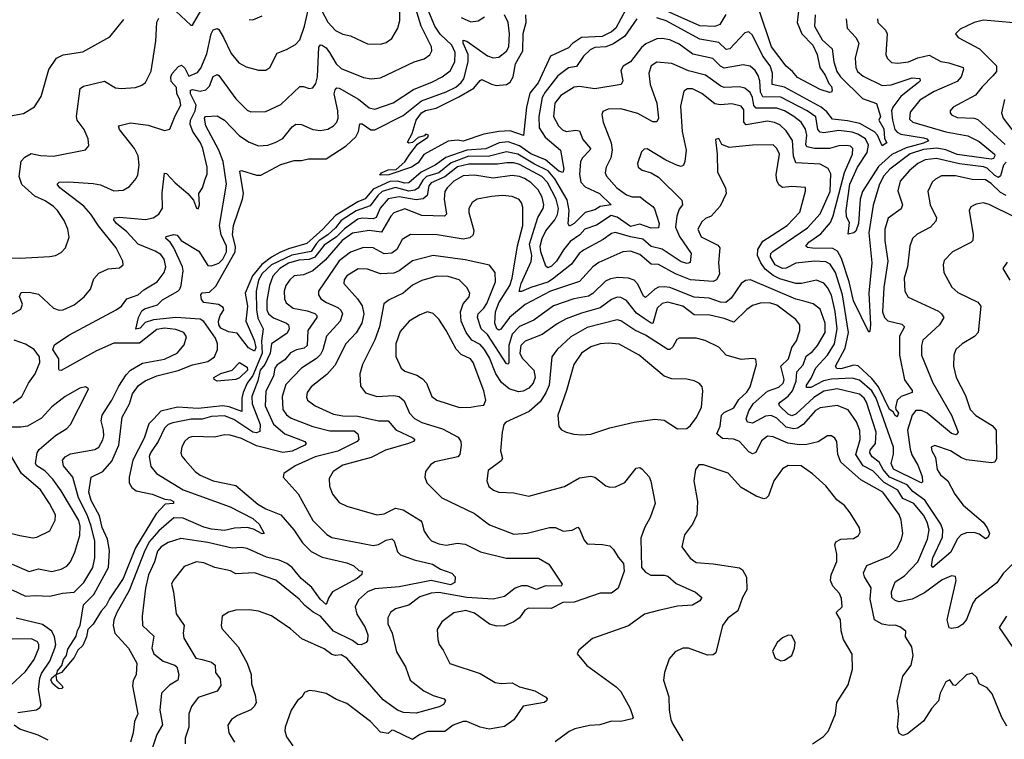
# Model space of a CAD drawing. Extents: x 1443846 to 1577407, y 839182 to 927291.
# Tile 444 of 535: x 1528784 to 1534025, y 913360 to 917190. Entities that reach past the tile are written whole.
import ezdxf

# ---------------------------------------------------------------- set-up
doc = ezdxf.new("R2010")
doc.units = 0

msp = doc.modelspace()

# ---------------------------------------------------------------- linework, layer by layer
at = {"layer": '0CON20XD'}
for points in [[(1533183.6, 917195), (1533189.1, 917145), (1533235, 917095.6), (1533251.8, 917065), (1533232, 916985), (1533234.6, 916935), (1533244.8, 916914.8), (1533275, 916889.3), (1533375, 916839.6), (1533422.5, 916842.5), (1533535, 916880.5), (1533575, 916877.5), (1533577.3, 916865), (1533568.8, 916855), (1533503.7, 916805), (1533475, 916781.1), (1533432.8, 916725), (1533424.3, 916705), (1533429.4, 916655), (1533443.3, 916605), (1533455, 916590.4), (1533475, 916580.5), (1533595, 916560.4), (1533612.9, 916555), (1533621.4, 916545), (1533595, 916531.9), (1533502.3, 916507.7), (1533427.2, 916472.8), (1533355, 916409), (1533270.2, 916275), (1533258, 916235), (1533249.2, 916105), (1533235.2, 916064.8), (1533225, 916055.5), (1533195, 916048.8), (1533200.6, 916110.6), (1533185, 916140), (1533182.9, 916175), (1533202.6, 916315), (1533244.3, 916405), (1533295, 916483.5), (1533302.8, 916522.8), (1533285.7, 916555.7), (1533245, 916580.6), (1533215, 916591), (1533145, 916599.7), (1533065, 916587.8), (1533045, 916591.1), (1533033.2, 916605), (1533022.4, 916672.4), (1532976.5, 916705), (1532835, 916776.8), (1532739.3, 916779.3), (1532728.1, 916805), (1532723.7, 916863.7), (1532715, 916892.2), (1532699.1, 916919.1), (1532672.4, 916942.4), (1532635, 916949.6), (1532535, 916931.4), (1532515, 916941.8), (1532474, 916984), (1532367, 917007), (1532295, 917059.2), (1532245, 917083.5), (1532205, 917090.3), (1532175, 917087.2), (1532118, 917062), (1532095, 917041.8), (1532035, 916965.5), (1531996.7, 916943.3), (1531985, 916920), (1531994.2, 916865), (1531985.5, 916844.5), (1531845, 916821.4), (1531765, 916834.2), (1531735, 916830.3), (1531665, 916786.2), (1531633.1, 916745), (1531626.5, 916675), (1531652.5, 916625), (1531674, 916604), (1531694, 916595), (1531745, 916601.4), (1531765, 916597.5), (1531781.6, 916551.6), (1531822.3, 916505), (1531820, 916495), (1531780, 916455), (1531769.7, 916435), (1531763.5, 916366.5), (1531771.6, 916325), (1531795, 916301), (1531870.7, 916265), (1531932.9, 916205), (1531875, 916196.2), (1531845, 916178.4), (1531795, 916163.5), (1531735, 916104.7), (1531711.2, 916091.2), (1531703.2, 916103.2), (1531708.9, 916175), (1531698.6, 916231.4), (1531633, 916343), (1531598, 916385), (1531525, 916420.3), (1531435.8, 916475), (1531375, 916487), (1531277.4, 916462.6), (1531175, 916464.3), (1531081.2, 916428.8), (1531015, 916375.1), (1530950.3, 916355), (1530929.9, 916335), (1530905, 916293.6), (1530888.3, 916281.8), (1530855, 916277.4), (1530785, 916296.8), (1530713, 916275), (1530690, 916255), (1530650.2, 916199.8), (1530575, 916173.2), (1530495, 916120.4), (1530465, 916081.8), (1530423.8, 916045), (1530377.9, 916015), (1530365, 915998.9), (1530335, 915956.8), (1530233, 915937), (1530124.1, 915885), (1530075, 915839.8), (1530055, 915804.2), (1530042.6, 915745), (1530044.3, 915645), (1530051.2, 915601.2), (1530080.9, 915545), (1530070.7, 915479.3), (1530075.6, 915415), (1530025, 915296.6), (1529995.8, 915255), (1529974.1, 915205), (1529966.1, 915175), (1529966.5, 915105), (1529899.6, 915129.6), (1529865, 915135.4), (1529735, 915119.8), (1529625, 915127.1), (1529535, 915105.7), (1529499.1, 915065), (1529472, 915038), (1529447.1, 914963), (1529387.3, 914845), (1529367.4, 914755), (1529367.5, 914725), (1529380.5, 914700.5), (1529405, 914681.8), (1529488.8, 914665), (1529557.5, 914637.5), (1529587.1, 914635), (1529602.9, 914625), (1529602.9, 914615), (1529558.1, 914611.9), (1529509.9, 914560.1), (1529400.7, 914379.3), (1529334.8, 914215), (1529261.7, 914108.3), (1529245, 914072.1), (1529217.8, 914042.2), (1529175, 913972.5), (1529146.9, 913945), (1529139.6, 913905), (1529120.9, 913859.1), (1529094.4, 913835), (1529074.4, 913795), (1529006.9, 913715), (1528977.5, 913702.5), (1528980.6, 913675), (1529010.8, 913645), (1529014, 913635), (1529009.5, 913630.5), (1528995, 913628.1), (1528985, 913633.3), (1528960.5, 913655), (1528950, 913675), (1528955, 913687.8), (1528981.7, 913708.3), (1528984.8, 913725), (1529007.8, 913752.2), (1529017.8, 913785), (1529033.8, 913806.2), (1529040.3, 913839.7), (1529085, 913908), (1529091.6, 913938.4), (1529106.2, 913965), (1529123.6, 914075), (1529179.5, 914130.5), (1529257.1, 914275), (1529262.3, 914365), (1529251.4, 914425), (1529222.8, 914487.2), (1529209.9, 914549.9), (1529165, 914630), (1529151.8, 914675), (1529165.5, 914754.5), (1529226.2, 914785), (1529275, 914839.7), (1529311.6, 914925), (1529329.7, 915075), (1529368, 915145), (1529385, 915198.2), (1529416.8, 915243.2), (1529453, 915267), (1529515.1, 915294.9), (1529627.5, 915322.5), (1529705, 915352.7), (1529785, 915370), (1529820.4, 915395), (1529836.7, 915435), (1529837.5, 915465), (1529827, 915495), (1529765, 915583.2), (1529745, 915595.2), (1529615, 915604.6), (1529497.3, 915592.7), (1529451.5, 915578.5), (1529425, 915547.8), (1529401.9, 915541.9), (1529417.5, 915605), (1529435, 915641.2), (1529448.7, 915651.3), (1529494.2, 915664.3), (1529517.3, 915672.7), (1529545, 915698), (1529625.4, 915745), (1529636.6, 915755), (1529644.3, 915775), (1529654, 915854), (1529650.8, 915875), (1529605.6, 915975.6), (1529585, 916006.5), (1529562.5, 916025), (1529563.5, 916036.5), (1529605, 916047.1), (1529623.1, 916043.1), (1529644.6, 916014.6), (1529737.8, 915957.8), (1529785, 915881.2), (1529805, 915879.6), (1529845, 915894), (1529865, 915915.7), (1529885.4, 915955), (1529885.4, 915985), (1529857.5, 916045), (1529848.5, 916095), (1529885.5, 916314.5), (1529866.8, 916435), (1529845.1, 916495.1), (1529775, 916624.4), (1529768.3, 916665), (1529773.1, 916675), (1529835, 916678.6), (1529875, 916655.5), (1529955, 916571.3), (1530005, 916537.5), (1530055, 916518.9), (1530105, 916521.8), (1530145, 916535.4), (1530185, 916558.2), (1530235, 916620), (1530255, 916634.5), (1530285, 916632.3), (1530345, 916606.2), (1530385, 916600.9), (1530425, 916607.5), (1530454.7, 916625.3), (1530472.5, 916645), (1530479.2, 916665), (1530477.2, 916705), (1530458.9, 916795), (1530462.8, 916817.2), (1530473.3, 916826.7), (1530485, 916825.3), (1530587.7, 916767.7), (1530645, 916720.4), (1530675, 916714), (1530772.2, 916747.8), (1530881, 916819), (1530981.3, 916858.7), (1531032.7, 916885), (1531075, 916918.2), (1531101.2, 916965), (1531101.7, 917015), (1531084.8, 917055), (1531023, 917113), (1530993.5, 917155), (1530920.6, 917330.6)], [(1528745, 914155.8), (1528815, 914120.9), (1528865.8, 914125.8), (1528945, 914122.4), (1529012.5, 914137.5), (1529075, 914143), (1529125, 914194.7), (1529173.8, 914275), (1529184.4, 914325.6), (1529184.5, 914415), (1529164.6, 914495), (1529144.3, 914555), (1529096.8, 914645), (1529067.5, 914755), (1529017.2, 914815), (1529011.6, 914845), (1529026.9, 914863.1), (1529055, 914878.4), (1529185, 914902.5), (1529205, 914914.3), (1529226.5, 914953.5), (1529231.4, 914975), (1529230.6, 915005), (1529217.6, 915055), (1529223.5, 915085), (1529275.3, 915165), (1529311.2, 915238.8), (1529350.5, 915299.5), (1529374.8, 915325.2), (1529438.7, 915361.3), (1529555, 915382.7), (1529622.2, 915415), (1529660.5, 915459.5), (1529671.5, 915501.5), (1529658.1, 915525), (1529615, 915541), (1529555, 915548.3), (1529515, 915540.3), (1529421.2, 915468.8), (1529285, 915468.3), (1529193.1, 915426.9), (1529005, 915322.2), (1528995, 915324), (1528992.2, 915332.2), (1528993.4, 915385), (1528961.1, 915435), (1528970, 915460), (1529045, 915510), (1529298.6, 915645), (1529325.6, 915665), (1529354.2, 915705), (1529414.4, 915725), (1529445, 915752.3), (1529516.5, 915795), (1529552.7, 915845), (1529561.4, 915875), (1529553.2, 915915), (1529535, 915939.7), (1529505, 915958.6), (1529415.1, 915995.1), (1529355, 916061.2), (1529299.6, 916105), (1529285.8, 916125), (1529286.7, 916135), (1529315, 916139.1), (1529454.2, 916125.8), (1529495, 916136), (1529525, 916154.6), (1529543.8, 916186.2), (1529542, 916268), (1529555, 916373.3), (1529565, 916371.2), (1529611.2, 916321.2), (1529680, 916265), (1529708.9, 916228.9), (1529725, 916186.7), (1529735, 916183.8), (1529740.8, 916205), (1529738.6, 916265), (1529758, 916295), (1529771.2, 916341.2), (1529781.7, 916368.3), (1529781.8, 916405), (1529760, 916505), (1529747.6, 916535), (1529705.6, 916595), (1529692.5, 916632.5), (1529693.5, 916655), (1529718.4, 916705), (1529722.8, 916735), (1529694.2, 916795), (1529693.7, 916815), (1529705, 916818.5), (1529745, 916809.8), (1529775, 916816.4), (1529794.5, 916835.5), (1529815, 916888.1), (1529835, 916898.9), (1529845, 916893.1), (1529935, 916768.2), (1529995, 916708.9), (1530015, 916699.5), (1530095, 916700.4), (1530175, 916738.5), (1530275, 916834.4), (1530295, 916834.4), (1530325, 916822.9), (1530345, 916827.5), (1530359.8, 916850.2), (1530368.8, 916885), (1530376.7, 917043.3), (1530385, 917055.7), (1530395, 917054.5), (1530415, 917040.8), (1530434.1, 917015), (1530468.9, 916955), (1530495, 916930), (1530615, 916881.5), (1530655, 916874.6), (1530705, 916881.2), (1530884, 916965), (1530938.1, 916981.9), (1530967.4, 917002.6), (1530977.8, 917025), (1530976.2, 917045), (1530921.7, 917155), (1530878.6, 917295)], [(1529215, 916310.7), (1529285, 916279.6), (1529335, 916282.2), (1529368, 916302), (1529404.6, 916345.4), (1529413.3, 916365), (1529421.1, 916415), (1529415, 916466), (1529395, 916504.4), (1529315.6, 916605), (1529310, 916625), (1529375, 916641.1), (1529468.8, 916628.8), (1529555, 916600), (1529583.4, 916606.6), (1529611.9, 916678.1), (1529642.7, 916735), (1529637.4, 916765), (1529621.6, 916795), (1529619.7, 916829.7), (1529591, 916861), (1529589.2, 916885), (1529595.8, 916904.2), (1529629.9, 916940.1), (1529645, 916947.5), (1529662.6, 916932.6), (1529685, 916890), (1529731.1, 916908.9), (1529748.6, 916931.4), (1529781.3, 917008.7), (1529804.4, 917115), (1529815, 917135.6), (1529835, 917143.1), (1529845, 917136.9), (1529869.2, 917095), (1529910.4, 917010.4), (1529950.2, 916960.2), (1529989.4, 916939.4), (1530055, 916920.6), (1530095, 916921.4), (1530115.4, 916934.6), (1530155, 917012.5), (1530205, 917030.6), (1530251.7, 917058.3), (1530275, 917082.5), (1530300.7, 917155), (1530325, 917264)], [(1529615, 917234.7), (1529695, 917161.2), (1529705, 917161.2), (1529761, 917259)], [(1530375, 917271.5), (1530425, 917177.3), (1530465, 917132.7), (1530505, 917113.6), (1530545, 917104.4), (1530635, 917060.6), (1530705, 917060), (1530735, 917068.9), (1530765, 917089.2), (1530796.7, 917145), (1530807.1, 917185), (1530808, 917235)], [(1528635.5, 915924.5), (1528785, 915921.5), (1528945, 915928.9), (1528975, 915934.3), (1529005, 915950), (1529027.5, 915975), (1529046.8, 916033.2), (1529040, 916075), (1529020.7, 916120.7), (1528985.6, 916175), (1528964.3, 916195), (1528920.6, 916225), (1528865, 916250), (1528795, 916313.5), (1528781.8, 916355), (1528792.9, 916437.1), (1528811.7, 916458.3), (1528845, 916477.3), (1528895, 916467.3), (1528965, 916463.8), (1529135, 916498), (1529152, 916518), (1529149.2, 916555), (1529126.7, 916605), (1529090.5, 916655), (1529086.4, 916675), (1529106, 916824), (1529124.1, 916835.9), (1529235, 916863.5), (1529295, 916828.1), (1529325, 916824.4), (1529400.3, 916829.7), (1529435, 916840.8), (1529454.4, 916855.6), (1529483.6, 916916.4), (1529509.2, 917075), (1529514, 917176), (1529525, 917198.5)], [(1533350.9, 917195), (1533351.5, 917175), (1533392.7, 917135), (1533402.7, 917115), (1533395.6, 917005), (1533401.1, 916985), (1533425, 916961.8), (1533459.2, 916959.2), (1533515, 916965.2), (1533565, 916987.1), (1533625, 917001.2), (1533687.7, 916967.7), (1533730.6, 916960.6), (1533805.6, 916935), (1533808.8, 916925), (1533795.4, 916885), (1533775, 916861.3), (1533651.7, 916808.3), (1533575, 916761.3), (1533525, 916697.8), (1533520.5, 916660.5), (1533538.8, 916645), (1533715, 916592.9), (1533831, 916571), (1533892.1, 916542.1), (1533972.8, 916475), (1533975.8, 916465), (1533968.5, 916451.5), (1533955, 916447.7), (1533775, 916472.7), (1533715, 916497.6), (1533666.2, 916506.2), (1533595, 916499.6), (1533524.3, 916475.7), (1533416.3, 916395), (1533385, 916359.5), (1533361.5, 916315), (1533327.8, 916202.2), (1533304.8, 916055), (1533321, 915895), (1533303.8, 915735), (1533312.5, 915567.5), (1533309.5, 915530.5), (1533305, 915526.7), (1533223, 915693), (1533199.1, 915795), (1533159, 915919), (1533137.1, 915957.1), (1533112.5, 915972.5), (1533004.5, 915974.5), (1532977.9, 915977.9), (1532969.2, 915985), (1532985.5, 916005), (1533049.2, 916050.8), (1533099.7, 916110.3), (1533114.3, 916145.7), (1533174, 916376), (1533217.2, 916475), (1533219.6, 916505), (1533206.1, 916516.1), (1533185, 916520), (1533145, 916517.8), (1533095, 916503.5), (1533015, 916505.2), (1532975, 916514), (1532968.8, 916525), (1532974.1, 916575), (1532967.8, 916607.8), (1532944.3, 916644.3), (1532905.3, 916675), (1532856.2, 916705), (1532815, 916718.6), (1532705, 916719.1), (1532692.8, 916732.8), (1532685.4, 916775), (1532673.2, 916803.2), (1532645, 916826), (1532615, 916832.9), (1532535, 916828.2), (1532516.2, 916836.2), (1532434.8, 916894.8), (1532345, 916917), (1532255, 916957.6), (1532175, 916963.2), (1532146.2, 916943.8), (1532132.8, 916905), (1532140.6, 916845), (1532176.3, 916745), (1532183.8, 916666.2), (1532175, 916645.7), (1532155, 916646.2), (1532075, 916689.8), (1531985, 916716), (1531916.4, 916713.6), (1531888.1, 916701.9), (1531882.9, 916685), (1531890, 916645), (1531933.2, 916535), (1531938.2, 916495), (1531931.8, 916455), (1531905.3, 916404.7), (1531901.5, 916375), (1531907.1, 916357.1), (1531962.7, 916295), (1532015, 916257.2), (1532045, 916247.4), (1532087.8, 916247.8), (1532115, 916223.2), (1532154.5, 916195), (1532162.6, 916182.6), (1532188.4, 916105), (1532185, 916081.9), (1532145, 916080.4), (1532085, 916102.4), (1532035, 916089), (1531965, 916138.2), (1531932, 916148), (1531855, 916096), (1531792.6, 916075), (1531765.4, 916044.6), (1531715, 916010), (1531678.5, 915965), (1531641.8, 915905), (1531615, 915878.9), (1531595, 915868.8), (1531585, 915878), (1531558.2, 915955), (1531554.5, 915985), (1531565.4, 916025), (1531585, 916065.3), (1531633.7, 916125), (1531647.3, 916152.7), (1531651.6, 916185), (1531640.1, 916235), (1531593.6, 916323.6), (1531563.5, 916355), (1531445, 916419.9), (1531415, 916428.6), (1531377.9, 916427.9), (1531328.4, 916421.6), (1531175, 916420.4), (1531115, 916407.1), (1531047, 916353), (1530975, 916321.5), (1530961.6, 916305), (1530952.8, 916255), (1530932.8, 916237.2), (1530895, 916231.5), (1530805, 916247.8), (1530745, 916235.6), (1530703.9, 916186.1), (1530682.2, 916137.8), (1530665, 916129.9), (1530606.7, 916133.3), (1530585, 916127.4), (1530512.7, 916077.3), (1530470, 916035), (1530405, 915989.1), (1530355, 915926.6), (1530325, 915912.8), (1530270.8, 915909.2), (1530215, 915894.3), (1530169.4, 915865), (1530131, 915825), (1530114.2, 915775), (1530100.7, 915695), (1530100.2, 915645), (1530108.9, 915625), (1530135, 915603.1), (1530204.1, 915574.1), (1530215.4, 915565), (1530219.3, 915545), (1530207.7, 915522.3), (1530124.9, 915465.1), (1530118.1, 915415), (1530089.9, 915355), (1530064.9, 915325), (1530052.3, 915267.7), (1530020, 915185), (1530021.8, 915145), (1530064, 915035), (1530062.4, 914997.6), (1530045, 914991), (1530025, 914995.4), (1529925, 915062.1), (1529875, 915080.8), (1529805, 915077.6), (1529755, 915063.5), (1529697, 915063), (1529599.4, 915045), (1529574.8, 915035.2), (1529555, 915015.4), (1529521.6, 914945), (1529480.3, 914885), (1529473.1, 914865), (1529482.4, 914812.4)], [(1531053.1, 916456.9), (1530995, 916415.8), (1530921.5, 916378.5), (1530855, 916321.1), (1530835, 916319.6), (1530795, 916329.9), (1530755, 916328.6), (1530665, 916288.4), (1530622.7, 916237.3), (1530585, 916220.5), (1530465, 916147.7), (1530398.4, 916075), (1530312, 915998), (1530215, 915970.5), (1530169.4, 915950.6), (1530123.8, 915926.2), (1530072.8, 915887.2), (1530024, 915826), (1529985.2, 915735), (1529996.2, 915665), (1529988, 915585), (1530032, 915485), (1530040.7, 915445), (1530035, 915426.2), (1530002.8, 915442.8), (1529942.3, 915522.3), (1529895, 915529.2), (1529855, 915548.8), (1529844.1, 915565), (1529842.5, 915585), (1529850.9, 915615), (1529870.9, 915645), (1529868.1, 915658.1), (1529843.4, 915673.4), (1529765, 915684.4), (1529751.3, 915701.3), (1529748.6, 915725), (1529755, 915735.5), (1529795, 915740), (1529827.7, 915772.3), (1529931.4, 915955), (1529932.2, 915982.2), (1529917.8, 916045), (1529921.7, 916095), (1529970.3, 916235), (1529975.3, 916265), (1529956, 916384), (1529965, 916387.1), (1530045, 916362.5), (1530068.3, 916361.8), (1530175, 916418.4), (1530245, 916441.1), (1530285, 916440.9), (1530321.5, 916448.5), (1530415, 916450), (1530522.3, 916517.7), (1530573.2, 916566.8), (1530587.1, 916595), (1530595, 916635.5), (1530606.7, 916635), (1530653, 916603), (1530675, 916604), (1530825, 916679.7), (1530922.5, 916757.5), (1531055, 916805.5), (1531105, 916831.5), (1531134.8, 916855), (1531148.6, 916875), (1531171, 916965), (1531172.2, 917005), (1531145.4, 917065), (1531145, 917081.2), (1531165, 917076.5), (1531275, 916998.2), (1531305, 916987.3), (1531335, 916991.1), (1531375, 917022.5), (1531388.8, 917045), (1531391.6, 917115), (1531384.7, 917175.3), (1531364.7, 917215)], [(1530005, 917190.8), (1530025, 917188.8), (1530075, 917210)], [(1532011.3, 917245), (1531957.3, 917145), (1531933.9, 917125), (1531885, 917101), (1531775.2, 917094.8), (1531727, 917063), (1531705, 917039.5), (1531609.5, 916995), (1531545, 916853.8), (1531500.6, 916799.4), (1531482.1, 916725), (1531466.9, 916573.1), (1531395, 916597.6), (1531335, 916594.8), (1531255, 916581.1), (1531145, 916543.3), (1531115, 916548.1), (1531065, 916543.2), (1530935, 916471.9), (1530905, 916428.8), (1530869.6, 916405), (1530748.8, 916365), (1530702, 916362), (1530710.6, 916375), (1530745, 916391.2), (1530788.1, 916391.9), (1530835, 916434.2), (1530861.4, 916475), (1530902.2, 916527.8), (1530957.5, 916565), (1530960, 916575), (1530945, 916580), (1530938.8, 916571.2), (1530905, 916563.3), (1530875, 916536.7), (1530855, 916533.3), (1530848.3, 916538.3), (1530873.3, 916585), (1530894.5, 916655), (1530922.7, 916695), (1530945, 916706.5), (1531001, 916719), (1531121.4, 916778.6), (1531202.2, 916825), (1531235, 916867.1), (1531245, 916870.8), (1531295.9, 916845.9), (1531320.4, 916840.4), (1531375, 916844.7), (1531395, 916857.7), (1531410.3, 916885), (1531424.2, 916955), (1531462.9, 917025), (1531464.1, 917115.9), (1531480.9, 917175), (1531478.8, 917215)], [(1532069.1, 917195), (1532005, 917102), (1531945, 917060.9), (1531905, 917045.5), (1531845, 917041.1), (1531820.8, 917029.2), (1531785.3, 916995), (1531749, 916941), (1531705, 916933.3), (1531649.3, 916890.7), (1531581.1, 916805), (1531565, 916775.5), (1531547.1, 916675), (1531549.6, 916615), (1531582.2, 916565), (1531663.2, 916495), (1531680.6, 916395), (1531675, 916376.9), (1531655, 916384.4), (1531583.2, 916443.2), (1531505, 916475.6), (1531445, 916517.7), (1531385, 916540.5), (1531337.3, 916535), (1531265, 916502.6), (1531165, 916495.6), (1531053.1, 916456.9)], [(1531135, 917202.3), (1531185, 917178.8), (1531225, 917183.3), (1531258.9, 917205)], [(1533018.6, 917215), (1533015.3, 917155), (1533055, 917082.5), (1533109.3, 917035), (1533118.1, 916965), (1533134.4, 916915), (1533152.6, 916885), (1533271.1, 916771.1), (1533345, 916743.8), (1533366.3, 916675), (1533358.2, 916655), (1533385, 916608.5), (1533386.8, 916556.8), (1533400, 916535), (1533375, 916518.6), (1533350.8, 916575), (1533333.6, 916593.6), (1533256.6, 916636.6), (1533191.6, 916651.6), (1533110.1, 916660.1), (1533080.3, 916700.3), (1533050, 916725), (1532855, 916831.6), (1532788.9, 916845), (1532790.7, 916905), (1532779.6, 916945), (1532740, 916995), (1532685, 917108.1), (1532665, 917125.6), (1532645, 917120), (1532565, 917034.2), (1532545, 917030.7), (1532505, 917068.1), (1532405, 917086.8), (1532225, 917183.3), (1532175, 917200.5)], [(1532542.4, 917217.6), (1532511.8, 917165), (1532485, 917152.9), (1532405, 917157.4), (1532225, 917236.9)], [(1532930.2, 917235), (1532922, 917175), (1532948.3, 917115), (1533006, 917055), (1533028.7, 917005), (1533042.7, 916935), (1533072.2, 916895), (1533090.9, 916850.9), (1533105.8, 916835), (1533109.6, 916815), (1533105, 916804), (1533095, 916801.9), (1533045, 916817.8), (1532925, 916881.5), (1532898.6, 916915), (1532865, 916941.8), (1532786, 917045), (1532722.6, 917235)], [(1528715, 916674.4), (1528805, 916691.4), (1528863.2, 916726.8), (1528898.3, 916781.7), (1528940, 916925), (1528980.6, 916985), (1529015, 917002.7), (1529120.9, 917019.1), (1529265, 917099.2), (1529339.4, 917190.6)], [(1534075, 917172.4), (1533915, 917187.8), (1533864.3, 917175.7), (1533790.2, 917139.8), (1533766, 917115), (1533779.2, 917095), (1533894.2, 917034.2), (1533983.5, 916945), (1533983.4, 916915), (1533965, 916891.5), (1533906.9, 916833.1), (1533872.6, 916787.4), (1533754, 916725), (1533736.9, 916705), (1533736.5, 916695), (1533745, 916683.1), (1533775, 916670), (1533865, 916666.4), (1533885, 916658.7), (1534029.4, 916525)], [(1533101.3, 916368.7), (1533088.2, 916398.2), (1533045, 916421), (1532915, 916427.7), (1532903.5, 916463.5), (1532897.2, 916547.2), (1532865, 916597.7), (1532829.8, 916629.8), (1532802.5, 916642.5), (1532765, 916649.4), (1532650.6, 916630.6), (1532639.5, 916645), (1532639.5, 916709.5), (1532625, 916729.7), (1532575, 916741.6), (1532515, 916737.4), (1532485, 916742.4), (1532415, 916797.6), (1532365, 916822.2), (1532338.9, 916821.1), (1532319.7, 916810.3), (1532301.2, 916728.8), (1532310.6, 916595), (1532332.3, 916495), (1532325.4, 916434.6), (1532317.1, 916415), (1532305, 916408.1), (1532285, 916413.5), (1532223.1, 916443.1), (1532125, 916502.5), (1532108.8, 916501.2), (1532095, 916486.7), (1532073.1, 916425), (1532075.7, 916405.7), (1532098.3, 916388.3), (1532145.4, 916375.4), (1532185, 916351.9), (1532309.4, 916229.4), (1532312.7, 916205), (1532295, 916181.4), (1532283.1, 916145), (1532275.8, 916085), (1532296.5, 916036.5), (1532359.1, 915945), (1532352.7, 915897.3), (1532337.3, 915892.7), (1532305, 915900.3), (1532205, 915968), (1532145, 915983.5), (1532101.9, 916021.9), (1532035, 916033.4), (1531955, 916056.7), (1531935, 916051.1), (1531890.1, 916019.9), (1531785, 915963.5), (1531762.8, 915945), (1531720.9, 915889.1), (1531620.9, 915809.1), (1531595, 915792.7), (1531504.7, 915765.3), (1531455, 915742.5), (1531443.7, 915743.7), (1531454.5, 915785), (1531507, 915903), (1531510.5, 915935), (1531497.4, 915995), (1531543, 916137), (1531570.3, 916185), (1531574.7, 916205), (1531566.1, 916245), (1531543.7, 916285), (1531505, 916323.2), (1531471.2, 916345), (1531445, 916355.6), (1531405, 916360.9), (1531305, 916346.5), (1531205, 916362.8), (1531145, 916359.1), (1531095, 916329.6), (1531059.1, 916295), (1531047.6, 916275), (1531044.2, 916235), (1531055.4, 916155), (1531046, 916145), (1530925, 916148.6), (1530875, 916167.8), (1530835, 916182.6), (1530775, 916161.4), (1530759.2, 916145), (1530710.7, 916059.3), (1530645, 916067.1), (1530555, 916052.9), (1530501.1, 916015), (1530410, 915910), (1530345, 915853.9), (1530295, 915831.2), (1530245, 915826.7), (1530222, 915805), (1530201.2, 915775), (1530192.1, 915745), (1530193.1, 915705), (1530203, 915683), (1530240, 915655), (1530315, 915640.4), (1530355, 915625.7), (1530366.4, 915615), (1530365.5, 915605), (1530317.9, 915535), (1530314.7, 915455), (1530297.7, 915442.3), (1530257.6, 915432.4), (1530225, 915416.6), (1530195, 915379.3), (1530155, 915352.4), (1530142.5, 915335), (1530134.8, 915295), (1530095, 915211.5), (1530091.1, 915135), (1530135, 915037.1), (1530195.5, 914985.5), (1530301.9, 914945), (1530309.4, 914935), (1530302.2, 914925), (1530235, 914892.7), (1530185, 914886.9), (1530045, 914921.9), (1529965, 914961.6), (1529905, 914979.3), (1529875, 914981.2), (1529821.7, 914968.3), (1529705, 914972.1), (1529682.5, 914965), (1529662.2, 914945), (1529646.7, 914915), (1529641.4, 914885), (1529646.6, 914866.6), (1529664.4, 914845), (1529717.8, 914785), (1529744.3, 914765), (1529815, 914735.4), (1529935, 914710), (1530051.8, 914611.8), (1530095, 914587.1), (1530175.2, 914555.2), (1530242.9, 914475), (1530289.7, 914405), (1530335, 914359.5), (1530395, 914328.6), (1530525, 914299.7), (1530562.5, 914282.5), (1530588.8, 914258.8), (1530607.5, 914255), (1530605, 914237.5), (1530580.8, 914215), (1530448.9, 914145), (1530429.2, 914115), (1530415, 914076.7), (1530385, 914103.8), (1530338.5, 914168.5), (1530283.4, 914215), (1530234, 914274), (1530205.7, 914295.7), (1530165, 914313), (1530098.4, 914328.4), (1529995, 914375.9), (1529965, 914380.7), (1529915, 914377.2), (1529785, 914407.7), (1529641.8, 914428.2), (1529575, 914407.1), (1529537.9, 914385), (1529518.3, 914361.7), (1529502.5, 914305), (1529470.4, 914235), (1529453.5, 914163.5), (1529436.9, 914015), (1529437.3, 913965), (1529499.1, 913909.1), (1529487.9, 913845), (1529499.1, 913815), (1529548.9, 913775), (1529610, 913755), (1529620.5, 913745), (1529630.6, 913705), (1529626.9, 913675), (1529581.7, 913648.3), (1529538.5, 913605), (1529530, 913515), (1529543.9, 913436.1), (1529514.2, 913385.8), (1529484, 913295)], [(1534026.4, 916765), (1534010.8, 916695), (1534019.4, 916665), (1534066.2, 916605)], [(1533524, 914904), (1533533.2, 914873.2), (1533565, 914819.2), (1533587.7, 914757.7), (1533589.8, 914730.2), (1533585, 914725.7), (1533575, 914728.9), (1533435, 914797.4), (1533422.3, 914827.7), (1533435, 914877.5), (1533435.4, 914915), (1533343.6, 915175), (1533320.5, 915215), (1533255, 915270.9), (1533215, 915282.8), (1533105, 915277), (1533062.9, 915267.1), (1532995, 915232.1), (1532971.8, 915231.8), (1532972.5, 915245), (1532997.4, 915282.6), (1533022.4, 915337.6), (1533085, 915404.2), (1533121.9, 915465), (1533135.4, 915544.6), (1533125.9, 915635.9), (1533105, 915724.5), (1533084.7, 915765), (1533065, 915788), (1533025, 915803.1), (1532945, 915786.5), (1532915, 915786.2), (1532830.5, 915810.5), (1532795, 915828.4), (1532752.5, 915862.5), (1532728.8, 915895), (1532712.1, 915935), (1532712.8, 915967.2), (1532739.7, 916010.3), (1532868.9, 916095), (1532936.2, 916165), (1532966.7, 916276.7), (1532966.7, 916296.7), (1532895, 916302.1), (1532845, 916297.5), (1532825, 916310.6), (1532813.8, 916333.8), (1532811.7, 916365), (1532829.2, 916475), (1532815.2, 916505.2), (1532795, 916523.2), (1532685, 916522.7), (1532560.5, 916509.5), (1532522.5, 916525), (1532505, 916556.7), (1532488.3, 916551.7), (1532497.5, 916475), (1532497.9, 916377.9), (1532541.1, 916295), (1532544.4, 916265), (1532513.4, 916196.6), (1532465.8, 916145), (1532435, 916131.2), (1532415, 916113.6), (1532394.2, 916075), (1532411.2, 916035), (1532500, 915990), (1532511.4, 915975), (1532504.6, 915895), (1532510, 915835), (1532494.3, 915805.7), (1532475, 915796.6), (1532355.7, 915805.7), (1532275, 915837.8), (1532185, 915886.8), (1532145, 915888.5), (1532085, 915940.6), (1532035, 915958.2), (1531995, 915954.6), (1531867, 915897), (1531835.6, 915874.4), (1531765, 915797.2), (1531609.6, 915745), (1531475, 915674.7), (1531391.8, 915605), (1531345, 915542.2), (1531335, 915537.3), (1531324.4, 915545), (1531313.4, 915575), (1531316.5, 915635), (1531335, 915683.5), (1531392.5, 915775), (1531405.8, 915815), (1531433.7, 915986.3), (1531463.1, 916095), (1531461.7, 916191.8), (1531455.8, 916215.8), (1531443.4, 916233.4), (1531405, 916248.5), (1531355, 916253.4), (1531295, 916249.7), (1531220, 916235), (1531192.3, 916217.7), (1531175.4, 916185), (1531175.5, 916164.5), (1531202.4, 916067.6), (1531197.9, 916045), (1531180.8, 916029.2), (1531145, 916021.8), (1531005.8, 916044.3), (1530865, 916046.8), (1530819.7, 916020.3), (1530792.4, 915967.6), (1530765, 915946.7), (1530725, 915943.9), (1530665, 915975.9), (1530615, 915977.4), (1530545, 915951.9), (1530485, 915905.7), (1530375.4, 915745), (1530375.4, 915725), (1530387.3, 915705), (1530416.9, 915685), (1530477.8, 915657.8), (1530494.5, 915644.5), (1530502.6, 915625), (1530490.8, 915585), (1530417.1, 915505), (1530397.9, 915432.1), (1530385, 915407.9), (1530363.5, 915386.5), (1530285, 915336), (1530201.7, 915248.3), (1530181.6, 915185), (1530185.3, 915115), (1530205, 915086.2), (1530229.5, 915069.5), (1530344.8, 915024.8), (1530435, 915001.5), (1530565, 915001.2), (1530584.4, 914985), (1530590, 914955), (1530580.8, 914945), (1530477.1, 914892.9), (1530357.4, 914862.6), (1530251.4, 914815), (1530190, 914775), (1530186.2, 914755), (1530266.8, 914666.8), (1530345.5, 914525), (1530419.5, 914449.5), (1530445, 914433.3), (1530665, 914392.1), (1530695, 914397.1), (1530735, 914419.6), (1530765, 914426.5), (1530777.3, 914415), (1530795, 914357.5), (1530811.1, 914341.1), (1530884.2, 914315), (1530982.4, 914292.4), (1531025, 914266.2), (1531085, 914244.1), (1531101.7, 914225), (1531100.4, 914195), (1531077.4, 914182.6), (1530975, 914205.4), (1530805, 914171.6), (1530675, 914160.7), (1530635, 914144.7), (1530587.3, 914102.7), (1530570, 914065), (1530578.8, 914025), (1530623.8, 913955), (1530637.5, 913915), (1530636.1, 913885), (1530628.9, 913875), (1530602, 913862), (1530585, 913864.5), (1530556, 913886), (1530455, 913936.1), (1530385.9, 914015.9), (1530347, 914037), (1530302, 914072), (1530272.3, 914105), (1530147.1, 914207.1), (1530035, 914246.1), (1529935, 914240), (1529906, 914256), (1529823.8, 914273.8), (1529765, 914298.9), (1529725, 914304.5), (1529660.4, 914279.6), (1529601.1, 914205), (1529592.2, 914185), (1529602.5, 914145), (1529616.8, 914026.8), (1529659.6, 913965), (1529653.6, 913925), (1529658.1, 913898.1), (1529721.5, 913791.5), (1529755.4, 913784.6), (1529805, 913770), (1529824.5, 913755), (1529826.9, 913715), (1529852, 913682), (1529854.6, 913645.4), (1529834.7, 913615.3), (1529735, 913581.8), (1529698.9, 913535), (1529685.4, 913495), (1529684.6, 913425), (1529665.5, 913365), (1529664.4, 913335)], [(1534035, 916432), (1534021.5, 916415), (1534005, 916358.2), (1533995, 916350.3), (1533975, 916360.7), (1533935, 916398.9), (1533915, 916406.7), (1533786.9, 916423.1), (1533665, 916450.6), (1533605, 916444.7), (1533565, 916424.7), (1533519.3, 916385), (1533470.3, 916329.7), (1533459.2, 916279.2), (1533483.6, 916205), (1533476, 916184), (1533407, 916133), (1533388.6, 916075), (1533389.5, 916015), (1533404.8, 915905), (1533384.7, 915764.7), (1533377.6, 915635), (1533387.1, 915605), (1533405, 915586.5), (1533479.2, 915569.2), (1533493.3, 915555), (1533468.1, 915505), (1533466.8, 915405), (1533493.8, 915273.8), (1533535.8, 915215.8), (1533535.4, 915205), (1533476.5, 915183.5), (1533455.3, 915164.7), (1533446.5, 915126.5), (1533447.5, 915115), (1533461.8, 915095), (1533455, 915076.9), (1533445, 915082.5), (1533433, 915103), (1533414.3, 915115), (1533356.2, 915236.2), (1533319.8, 915279.8), (1533248.1, 915348.1), (1533225, 915351), (1533155, 915331), (1533133.8, 915333.8), (1533126.7, 915345), (1533179, 915441), (1533195.8, 915525), (1533164.6, 915725), (1533126.7, 915845), (1533098.1, 915888.1), (1533075, 915901.6), (1533015, 915903.9), (1532915, 915893.3), (1532865, 915867.7), (1532845, 915865.7), (1532805, 915886), (1532781.7, 915928.3), (1532783, 915945), (1532793.1, 915956.9), (1532977.6, 916082.4), (1533045, 916156.9), (1533098.2, 916275), (1533101.3, 916368.7)], [(1534035, 916254.7), (1534005, 916270), (1533955, 916318.4), (1533925, 916337), (1533855, 916340.2), (1533765, 916359), (1533691.5, 916358.5), (1533658.5, 916341.5), (1533641.1, 916325), (1533617.9, 916275), (1533630.4, 916205), (1533664.5, 916135), (1533661.8, 916118.2), (1533632, 916085), (1533562.2, 916047.8), (1533536, 916025), (1533522.5, 915985), (1533509.3, 915875), (1533492.2, 915815), (1533495.3, 915745.3), (1533513.9, 915713.9), (1533675, 915638.7), (1533691.5, 915625), (1533702.9, 915605), (1533680.6, 915565), (1533592.1, 915485), (1533583.9, 915455), (1533584.6, 915405), (1533645, 915256.9), (1533743.7, 915085), (1533780.4, 914995), (1533769.8, 914980.2), (1533745, 914986.8), (1533614.7, 915095), (1533585, 915109.3), (1533555, 915110), (1533535.3, 915085), (1533510.7, 915005), (1533524, 914904)], [(1528677.8, 915587.8), (1528790.8, 915649.2), (1528799.1, 915675), (1528782.8, 915717.2), (1528792.7, 915737.3), (1528835, 915740), (1528885, 915729.1), (1528965, 915654.4), (1528994.6, 915644.6), (1529015, 915645.6), (1529075, 915671.5), (1529128.1, 915715), (1529161.9, 915755), (1529179.2, 915810.8), (1529205, 915840.6), (1529255, 915863.1), (1529315, 915869.4), (1529335.6, 915884.4), (1529332.5, 915905), (1529297.7, 915975), (1529203, 916093), (1529162.1, 916155), (1529125, 916196.8), (1528997.8, 916295), (1528984.3, 916315), (1528995, 916325.5), (1529043.4, 916326.6), (1529175, 916318.8), (1529215, 916310.7)], [(1534085, 916137.6), (1533945, 916207.1), (1533915, 916214.5), (1533875, 916208.9), (1533846.8, 916193.2), (1533837.5, 916175), (1533860.5, 916045), (1533857.8, 916015), (1533846.5, 916003.5), (1533749.2, 915955), (1533705, 915908), (1533699.4, 915885), (1533703.8, 915843.8), (1533746.1, 915766.1), (1533778.1, 915738.1), (1533885, 915687.1), (1533900, 915665), (1533885.4, 915525), (1533866.5, 915503.5), (1533801.4, 915465), (1533767.1, 915435), (1533756.3, 915403.7), (1533755.4, 915345), (1533768.8, 915285), (1533819.7, 915189.7), (1533844.3, 915114.3), (1533873.6, 915083.6), (1533960.5, 915030.5), (1533981.9, 915005), (1533984.4, 914855), (1533975.8, 914835), (1533957.9, 914832.1), (1533825, 914846.9), (1533797.3, 914857.3), (1533739.2, 914895), (1533655, 914924), (1533636.7, 914915), (1533640, 914895), (1533658.9, 914858.9), (1533668.5, 914795), (1533685, 914766.7), (1533725, 914735.6), (1533762.7, 914665), (1533806.4, 914606.4), (1533913.6, 914515), (1533934.3, 914485), (1533945.8, 914455), (1533940, 914435), (1533925, 914426.2), (1533891.1, 914451.1), (1533865, 914459.7), (1533825, 914458.8), (1533795, 914448.4), (1533775, 914424.6), (1533741.4, 914355), (1533645, 914273.8), (1533637.5, 914285), (1533645.3, 914325), (1533696.1, 914435), (1533698.4, 914475), (1533688.3, 914505), (1533602.1, 914632.1), (1533539.1, 914679.1), (1533509.2, 914715), (1533415.1, 914755.1), (1533381.2, 914795), (1533359.8, 914835), (1533322.6, 914862.6), (1533309.8, 914885), (1533312, 914898), (1533339.5, 914935), (1533343.1, 914995), (1533291, 915155), (1533279.7, 915175), (1533255, 915196.9), (1533135, 915225.5), (1533065, 915211.9), (1533010.7, 915179.3), (1532915, 915091.2), (1532895, 915081.1), (1532875, 915090.3), (1532829.3, 915135), (1532825.4, 915145), (1532832.1, 915155), (1532875, 915185.9), (1532897.3, 915215), (1532916.8, 915266.8), (1532920.9, 915315), (1532955, 915353.1), (1532971.3, 915398.7), (1533005, 915424.2), (1533031.4, 915455), (1533071.1, 915525), (1533072, 915575), (1533045, 915648.5), (1533008.2, 915678.2), (1532958.1, 915691.9), (1532915, 915702), (1532675, 915804.5), (1532648.5, 915801.5), (1532625, 915785.6), (1532571.7, 915708.3), (1532543.3, 915685), (1532515, 915686.6), (1532455, 915707.6), (1532375, 915713.1), (1532245, 915763.9), (1532215, 915768.9), (1532185, 915765.9), (1532165, 915756.4), (1532115, 915711.8), (1532105, 915718.1), (1532075, 915781.5), (1532055, 915802.9), (1532024.7, 915814.7), (1531967.6, 915817.6), (1531928.8, 915811.2), (1531902, 915798), (1531835, 915733.1), (1531811.6, 915718.4), (1531734.7, 915704.7), (1531625, 915667), (1531520.2, 915589.8), (1531445, 915557.6), (1531405, 915516.1), (1531388.4, 915455), (1531388.7, 915365), (1531385, 915357.1), (1531375, 915358.8), (1531275, 915514.7), (1531241.1, 915545), (1531222, 915605), (1531223.9, 915625), (1531255.1, 915654.9), (1531270.6, 915679.4), (1531316.4, 915795), (1531315.4, 915845), (1531285, 915883.1), (1531155, 915912), (1530985, 915935.3), (1530875, 915906.6), (1530805, 915852.6), (1530775, 915841.2), (1530705, 915837), (1530635, 915862.4), (1530585.8, 915864.2), (1530525, 915826.2), (1530511.2, 915805), (1530509.7, 915785), (1530582.9, 915705), (1530606.6, 915666.6), (1530616.1, 915625), (1530605.2, 915574.8), (1530575.9, 915524.1), (1530521.1, 915465), (1530461, 915349), (1530418.5, 915301.5), (1530335.6, 915235), (1530314.4, 915205), (1530311.1, 915181.1), (1530317.1, 915165), (1530357.1, 915135), (1530455, 915090.6), (1530505, 915081), (1530585, 915080.4), (1530695, 915054.2), (1530745, 915054.6), (1530786.3, 915006.3), (1530877.5, 914965), (1530888, 914955), (1530880, 914945), (1530854, 914935), (1530731.2, 914898.8)], [(1534041.2, 915898.8), (1534018, 915865), (1534054.3, 915804.3)], [(1534081.5, 914305), (1534018.5, 914241.5), (1533985, 914191.9), (1533871.8, 914105), (1533857.1, 914085), (1533825, 913997.5), (1533805, 913971.9), (1533778.8, 913955), (1533745, 913949.2), (1533732.5, 913952.5), (1533721.1, 913995), (1533769.2, 914205), (1533765, 914227.1), (1533745, 914229.6), (1533695, 914208.2), (1533601.1, 914138.9), (1533534.1, 914105.9), (1533465, 914091.3), (1533445, 914097.9), (1533427.3, 914115), (1533425.4, 914145), (1533445, 914198.6), (1533495, 914229.5), (1533565.3, 914305), (1533616.4, 914425), (1533625.8, 914475), (1533615, 914515.5), (1533595, 914552.3), (1533544.3, 914614.3), (1533485, 914640.8), (1533457.8, 914685), (1533386.1, 914726.1), (1533325, 914787.9), (1533273.3, 914815), (1533234.4, 914875), (1533259, 914955), (1533255.9, 915004.1), (1533239, 915049), (1533194, 915114), (1533135, 915135.7), (1533045, 915124.8), (1533020.9, 915109.1), (1532955.3, 915035), (1532925, 915016.3), (1532905, 915011.6), (1532865, 915020.5), (1532815, 915068.8), (1532785, 915083), (1532755, 915079.4), (1532685, 915043.1), (1532658.3, 915048.3), (1532652.1, 915065), (1532665, 915108.8), (1532687.8, 915145), (1532765, 915212.5), (1532825.5, 915234.5), (1532847.8, 915255), (1532853.5, 915275), (1532835.2, 915345), (1532877.2, 915385), (1532894.7, 915445), (1532919.3, 915480.7), (1532937.1, 915535), (1532937.1, 915565), (1532915.5, 915595), (1532815, 915670), (1532775, 915683), (1532725, 915681.2), (1532685, 915668.1), (1532655, 915647.5), (1532585, 915580.7), (1532535, 915599.3), (1532457.1, 915617.1), (1532375, 915618.8), (1532315, 915664.3), (1532235, 915687.2), (1532205, 915679.3), (1532177.9, 915655), (1532155, 915573.3), (1532145, 915574.1), (1532108.7, 915598.7), (1532067.4, 915627.4), (1532015, 915695.3), (1531985, 915710.6), (1531965, 915712.4), (1531935, 915700.7), (1531874.2, 915655.8), (1531775, 915628.4), (1531693, 915597), (1531645, 915571.6), (1531565.8, 915514.2), (1531475, 915479.6), (1531452.1, 915455), (1531445.9, 915415), (1531459, 915389), (1531520.8, 915325), (1531528.3, 915285), (1531518.4, 915255), (1531495, 915228.9), (1531465, 915212.5), (1531439.8, 915209.8), (1531390, 915225), (1531349.2, 915259.2), (1531319.6, 915305), (1531285, 915390.4), (1531259.2, 915435), (1531235, 915461.3), (1531191.8, 915485), (1531160.3, 915525), (1531134.7, 915585.3), (1531130, 915635), (1531145, 915678.1), (1531177.5, 915715), (1531180.4, 915735), (1531165.3, 915765.3), (1531124.3, 915805), (1531065, 915822.5), (1531005, 915824.7), (1530925, 915801.4), (1530875, 915777.2), (1530825, 915734.6), (1530750.3, 915699.7), (1530722.4, 915677.6), (1530699.7, 915555), (1530674.8, 915485.2), (1530609.1, 915355), (1530594.5, 915305), (1530599.3, 915239.3), (1530624.7, 915204.7), (1530685, 915184.6), (1530775, 915190), (1530805, 915184.6), (1530831, 915161), (1530859.3, 915095), (1530886.5, 915066.5), (1530925, 915046.4), (1531035, 915012.4), (1531117.6, 914967.6), (1531132.5, 914945), (1531134.7, 914925), (1531127.5, 914875), (1531116.9, 914863.1), (1530993.3, 914836.7), (1530970.2, 914819.8), (1530944.2, 914785), (1530941.4, 914755), (1530952, 914725), (1531031.4, 914645), (1531205, 914562.1), (1531285, 914500.5), (1531415, 914452.1), (1531485, 914456.2), (1531605, 914487.5), (1531636.4, 914486.4), (1531677.5, 914467.5), (1531725, 914472.7), (1531755, 914489.2), (1531765, 914478.8), (1531788.9, 914418.9), (1531805, 914400), (1531887.3, 914397.3), (1531925, 914388.8), (1531945, 914370.8), (1531969.4, 914329.4), (1531999.2, 914295), (1532002.4, 914255), (1531970, 914165), (1531935, 914138.2), (1531875, 914136.9), (1531735, 914090), (1531675, 914087.5), (1531614, 914056), (1531492.9, 914057.1), (1531473.2, 914046.8), (1531445, 914007.1), (1531415, 913984.4), (1531365, 913964.5), (1531325, 913961.1), (1531285, 913971.9), (1531205, 914031.8), (1531160, 914045), (1531095, 914033.3), (1531030.8, 913985), (1531006.9, 913945), (1531010.3, 913890.3), (1531017.5, 913865), (1531039.2, 913835), (1531073.7, 913763.7), (1531235, 913710.6), (1531315, 913661.9), (1531346.5, 913656.5), (1531405, 913661.1), (1531445, 913638.9), (1531527.2, 913617.2), (1531584.3, 913584.3), (1531591.2, 913575), (1531588.8, 913565), (1531576.7, 913555), (1531465, 913535.6), (1531415, 913464.2), (1531365, 913428.6), (1531283.2, 913413.2), (1531235, 913424.4), (1531165, 913453.8), (1531145, 913454.6), (1531091.4, 913435), (1531048.1, 913401.9), (1530955, 913401.5), (1530915, 913386.2), (1530875, 913358.2), (1530775, 913407.1), (1530765, 913408), (1530745, 913390), (1530705, 913396.9), (1530650.8, 913455), (1530525, 913550), (1530471.1, 913571.1), (1530415, 913604.2), (1530356.7, 913616.7), (1530325, 913619.2), (1530301.2, 913608.8), (1530285.7, 913584.3), (1530263.1, 913566.9), (1530229.2, 913515), (1530197.1, 913425), (1530195.8, 913405), (1530205, 913372.5), (1530237.5, 913325)], [(1531125, 915126.4), (1531185, 915126.7), (1531225, 915134.3), (1531255, 915138.8), (1531265.7, 915164.3), (1531255.4, 915215), (1531198.7, 915365), (1531183.3, 915385), (1531135, 915408.7), (1531107, 915437), (1531055.3, 915535), (1531015, 915595.6), (1530985, 915625.7), (1530955, 915634.3), (1530915, 915619.5), (1530856.9, 915585), (1530808.8, 915531.2), (1530786.1, 915465), (1530786.9, 915396.9), (1530814.4, 915335), (1530835, 915320), (1530898.3, 915298.3), (1530929.2, 915279.1), (1530949.6, 915255), (1530978.1, 915185), (1531004, 915164), (1531125, 915126.4)], [(1532057.9, 915537.9), (1531985, 915587.1), (1531965, 915593.1), (1531805, 915552.2), (1531718.8, 915501.2), (1531644.5, 915435), (1531617.1, 915395), (1531602, 915245), (1531585.8, 915204.2), (1531554.2, 915155.8), (1531495.6, 915104.4), (1531372.9, 915047.1), (1531361.2, 915035), (1531351.9, 914995), (1531343.3, 914895), (1531353.5, 914855), (1531347.4, 914842.6), (1531278.7, 914791.3), (1531271.4, 914735), (1531281.2, 914705), (1531305.6, 914685.6), (1531335, 914674.4), (1531415, 914672.2), (1531494.4, 914654.4), (1531597.4, 914682.6), (1531685, 914705.6), (1531765, 914751.1), (1531825, 914761.1), (1531845, 914754.3), (1531905, 914709.2), (1531925, 914702.5), (1531955, 914704.3), (1532005, 914727.5), (1532065, 914802.9), (1532085, 914806.9), (1532098.3, 914798.3), (1532135, 914756.2), (1532143.8, 914733.8), (1532166.4, 914615), (1532140.5, 914539.5), (1532110.9, 914485), (1532090.5, 914429.5), (1532094.6, 914275), (1532115, 914249.5), (1532143.7, 914233.7), (1532215, 914233.1), (1532235, 914227.3), (1532279, 914189), (1532382.3, 914142.3), (1532415.8, 914115), (1532405, 914097.5), (1532365, 914073.3), (1532285, 914069.2), (1532184.5, 914044.5), (1532110.6, 914025), (1532025.4, 913964.6), (1531833, 913897), (1531760, 913835), (1531751.2, 913815), (1531803.2, 913753.2), (1531959.3, 913639.3), (1531983.9, 913613.9), (1532033.6, 913523.6), (1532050, 913475), (1532045, 913468), (1531985, 913453.8), (1531935, 913455.5), (1531872.4, 913437.6), (1531817.4, 913432.6), (1531740, 913415), (1531709.1, 913400.9), (1531635, 913345.7)], [(1534039.5, 913429.5), (1534012, 913475), (1533961.2, 913601.2), (1533934.3, 913634.3), (1533890.8, 913655), (1533878.8, 913688.8), (1533855, 913712.2), (1533825, 913703.1), (1533765, 913646.7), (1533755, 913647.5), (1533735, 913676.7), (1533715, 913666.2), (1533684.4, 913605), (1533675.6, 913565), (1533639.2, 913525), (1533595, 913456.7), (1533510.7, 913389.3), (1533485, 913380), (1533465, 913390), (1533456.7, 913425), (1533463.1, 913495), (1533454.4, 913565), (1533485.8, 913695), (1533530, 913755), (1533540.9, 913805), (1533532.6, 913852.6), (1533500, 913905), (1533501.2, 913935), (1533469.1, 913959.1), (1533445, 913967.8), (1533414.6, 913965.4), (1533375, 913972.8), (1533335.2, 913995.2), (1533312.1, 914105), (1533316.6, 914166.6), (1533280.9, 914225), (1533275.4, 914245), (1533293.1, 914285), (1533415, 914333.8), (1533455.4, 914375), (1533478.5, 914425), (1533484.5, 914455), (1533475.9, 914525.9), (1533465, 914555.7), (1533379.6, 914675), (1533261.3, 914741.3), (1533155.2, 914835.2), (1533138.7, 914875), (1533133.3, 914945), (1533122.6, 914962.6), (1533105, 914975.8), (1533085, 914975.7), (1533035, 914942.7), (1532975, 914929.1), (1532935, 914927.9), (1532873.4, 914936.6), (1532795, 914970), (1532765, 914973.8), (1532732.3, 914947.7), (1532703.6, 914886.4), (1532685, 914878.4), (1532665, 914890), (1532615, 914945.2), (1532585, 914956.5), (1532525, 914961.6), (1532495.4, 914985), (1532513.3, 915026.7), (1532520.8, 915085), (1532535, 915098.9), (1532585.5, 915124.5), (1532612.1, 915167.9), (1532655, 915208.2), (1532673.1, 915235), (1532706, 915355), (1532703, 915383), (1532685, 915386.7), (1532625, 915380.8), (1532545, 915403.5), (1532505, 915447.3), (1532432.6, 915482.6), (1532385, 915495.4), (1532294.4, 915495.6), (1532282.7, 915487.3), (1532261.7, 915448.2), (1532245, 915435.4), (1532235, 915435.3), (1532115, 915510.7), (1532057.9, 915537.9)], [(1528750.1, 915149.9), (1528795, 915183.8), (1528831.8, 915255), (1528867.2, 915305), (1528892.2, 915365), (1528890.5, 915395), (1528861.2, 915435), (1528815, 915463.5), (1528755, 915484.8)], [(1531775, 914980), (1531825, 914984.4), (1531925, 915016.9), (1532055, 915047.8), (1532165, 915063.1), (1532215, 915058.1), (1532285, 915012), (1532335, 915014), (1532355, 915030), (1532385, 915070.8), (1532413.1, 915125), (1532421.4, 915215), (1532418, 915235), (1532403, 915253), (1532375, 915267.1), (1532335, 915276.9), (1532255, 915278.6), (1532215, 915293.3), (1532081.4, 915405), (1531975, 915463.2), (1531918.5, 915468.5), (1531875, 915463.9), (1531825, 915449.3), (1531774.8, 915415.2), (1531733.9, 915355), (1531694.3, 915215.7), (1531649.6, 915085), (1531654.3, 915024.3), (1531667.5, 915007.5), (1531692.5, 914995), (1531734.4, 914984.4), (1531775, 914980)], [(1529835, 915266.5), (1529819.2, 915275), (1529818, 915285), (1529855, 915306.1), (1529915.3, 915324.7), (1529955, 915365.7), (1529995, 915340.6), (1529996.3, 915325), (1529955, 915283.6), (1529935, 915274.1), (1529835, 915266.5)], [(1528745, 914292), (1528835, 914253.8), (1528885, 914266.9), (1528955, 914252.9), (1529005, 914264.5), (1529035, 914280.6), (1529055, 914304), (1529077.9, 914355), (1529104.8, 914445.2), (1529106.3, 914495), (1529098.3, 914525), (1529005, 914682.1), (1528960, 914745), (1528917.9, 914787.9), (1528876.4, 914815), (1528868, 914828), (1528878.1, 914885), (1528887.4, 914902.6), (1528975, 914976.9), (1529035, 915014.4), (1529055.6, 915035), (1529142, 915205), (1529150, 915225), (1529135, 915236), (1529105, 915228.1), (1529025.7, 915185), (1528955, 915129.3), (1528901, 915069), (1528825, 915027.3), (1528789.5, 915020.5), (1528725, 915020.5)], [(1530731.2, 914898.8), (1530655, 914859.6), (1530505, 914819.1), (1530453.5, 914785), (1530431.7, 914748.3), (1530433.4, 914706.6), (1530448.5, 914665), (1530485, 914620), (1530525, 914600.5), (1530684.6, 914554.6), (1530725, 914560.4), (1530785, 914589.6), (1530825, 914580.9), (1530917.1, 914525), (1530925.6, 914515), (1530937.6, 914467.6), (1530957.8, 914435), (1530976.6, 914416.6), (1531015, 914399.3), (1531055, 914392.5), (1531115, 914403.1), (1531155, 914398.2), (1531237, 914357), (1531373.8, 914323.8), (1531545.8, 914324.2), (1531601.3, 914291.3), (1531672, 914185), (1531666.7, 914175), (1531582.7, 914177.3), (1531535, 914157.9), (1531485, 914176.3), (1531455, 914176.5), (1531421.5, 914165), (1531365, 914119.2), (1531305, 914105.7), (1531165.2, 914114.8), (1531015, 914140.6), (1530975, 914137.9), (1530915, 914118.6), (1530855.8, 914074.2), (1530785, 914053.5), (1530758.6, 914035), (1530744.5, 914005.5), (1530744.5, 913975), (1530766.5, 913925), (1530789.5, 913825), (1530837.3, 913745), (1530863.5, 913675), (1530935, 913617.8), (1530985, 913592.5), (1531043.8, 913575), (1531050.8, 913565), (1531039.4, 913545), (1531016.8, 913533.2), (1530895, 913498.5), (1530826.7, 913503.3), (1530795, 913514.3), (1530719.1, 913569.1), (1530525, 913791.8), (1530495, 913810), (1530465, 913806.5), (1530445, 913811.5), (1530405, 913842.1), (1530285.3, 913895.3), (1530225, 913948.2), (1530125, 914016.9), (1530055, 914041.5), (1530005, 914049.1), (1529935, 914047.1), (1529895, 914036), (1529862.5, 914015), (1529856, 913965), (1529860.3, 913950.3), (1529947.5, 913852.5), (1529994.5, 913765), (1530017.3, 913705), (1530018.8, 913655), (1530037.9, 913595), (1530042.9, 913555), (1530034.2, 913535.8), (1530015, 913517.5), (1529943.7, 913486.3), (1529912.5, 913465), (1529892.9, 913435), (1529897.1, 913395), (1529927.1, 913345)], [(1528584.7, 914494.7), (1528785, 914444.5), (1528855, 914432.7), (1528875, 914435.6), (1528945, 914469.5), (1528974, 914526), (1528974.6, 914555), (1528943.3, 914615), (1528895, 914688.1), (1528794.8, 914774.8), (1528734.7, 914874.7)], [(1529482.4, 914812.4), (1529513.3, 914775), (1529655, 914688.4), (1529905, 914596.8), (1530024.7, 914535), (1530058.7, 914505), (1530085.8, 914455), (1530075, 914453.3), (1530028.1, 914478.1), (1529995, 914486.9), (1529927.3, 914482.7), (1529875, 914470.5), (1529805, 914478.4), (1529765, 914489.6), (1529655, 914537.2), (1529605, 914538.2), (1529525, 914469.3), (1529475, 914412.6), (1529449.9, 914365), (1529389.3, 914210.7), (1529367.6, 914152.4), (1529302.1, 914035), (1529285.8, 913995), (1529281.2, 913965), (1529290.8, 913925), (1529363.1, 913845), (1529408, 913765), (1529404.6, 913705.4), (1529388.7, 913671.3), (1529385.6, 913645), (1529413, 913495), (1529395.3, 913455), (1529387.5, 913395), (1529374.6, 913345)], [(1533004.3, 913335.7), (1533062.5, 913375), (1533088.8, 913405), (1533126, 913495), (1533133.8, 913555), (1533195, 913650), (1533216.6, 913733.4), (1533215, 913812.5), (1533170.3, 913890.3), (1533156.6, 913936.6), (1533153.3, 913995), (1533130.8, 914035), (1533162.9, 914065), (1533159.1, 914109.1), (1533147.5, 914135), (1533112.5, 914175), (1533100.4, 914205), (1533103.8, 914235), (1533133.8, 914306.2), (1533133.8, 914345), (1533122.7, 914395), (1533128.8, 914411.2), (1533155, 914425.5), (1533222.1, 914427.9), (1533248.8, 914445), (1533258.3, 914461.7), (1533254.2, 914485), (1533204.2, 914565), (1533174.3, 914605), (1533133.3, 914635), (1533075, 914708.5), (1533005, 914773.3), (1532943.3, 914815), (1532875, 914816.7), (1532845, 914800), (1532799.1, 914735), (1532770, 914655), (1532757.4, 914642.6), (1532745, 914640), (1532704, 914654), (1532625, 914700), (1532555.6, 914775.6), (1532425, 914820), (1532399.3, 914820.7), (1532381.2, 914795), (1532372.9, 914735), (1532391.8, 914625), (1532388.1, 914555), (1532365.7, 914505), (1532322.3, 914447.7), (1532308, 914385), (1532353, 914323), (1532385, 914300.8), (1532475, 914294.4), (1532616.7, 914273.3), (1532632.5, 914262.5), (1532652.9, 914222.9), (1532654.5, 914155), (1532631.5, 914115), (1532606.9, 914043.1), (1532554, 914005), (1532525, 913966.2), (1532490, 913820), (1532475, 913810), (1532445, 913806.9), (1532345, 913844.3), (1532314.4, 913845.6), (1532274, 913825), (1532242.1, 913787.9), (1532215.8, 913715), (1532212, 913675), (1532240, 913585), (1532242.2, 913515), (1532251.1, 913465), (1532260.2, 913440.2), (1532315, 913350.8)], [(1528775, 913502.3), (1528873.4, 913516.6), (1528891.1, 913528.9), (1528897.9, 913542.1), (1528883.8, 913625), (1528891.3, 913685), (1528900.3, 913709.7), (1528943.9, 913776.1), (1528971.5, 913845), (1528975.9, 913865), (1528970.2, 913905), (1528954.7, 913935), (1528905, 913970.7), (1528765, 914004.5)], [(1534095, 913815.5), (1534000, 913955), (1534038.6, 914015)], [(1528735, 913645.7), (1528815, 913721.1), (1528861.3, 913785), (1528886.1, 913845), (1528886.1, 913865), (1528878.8, 913878.8), (1528847.5, 913895), (1528745, 913892.9)], [(1532835, 913777.5), (1532855, 913781.2), (1532893.9, 913806.1), (1532909.2, 913845), (1532912, 913875), (1532895, 913912.5), (1532875, 913913.3), (1532845, 913900), (1532816.7, 913875), (1532790.7, 913829.3), (1532805, 913792.5), (1532835, 913777.5)], [(1528935, 913355.9), (1528882.6, 913382.6), (1528785, 913414.3), (1528754.7, 913434.7)]]:
    msp.add_lwpolyline(points, dxfattribs=at)

doc.saveas('drawing.dxf')
